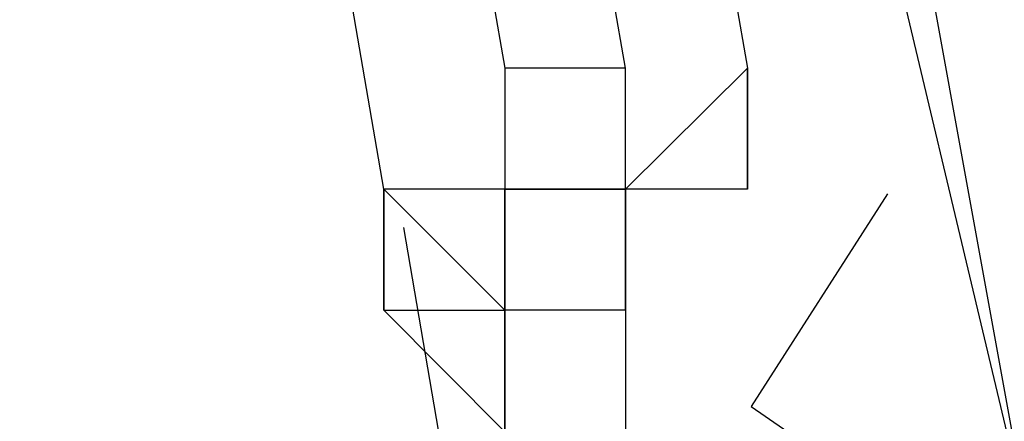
# Model space of a CAD drawing. Header units: feet. Extents: x -79 to 198, y -22 to 181.
# Tile 340 of 656: x 14.3866 to 14.495, y 51.0456 to 51.0897. Entities that reach past the tile are written whole.
import ezdxf

# ---------------------------------------------------------------- set-up
doc = ezdxf.new("R2010")
doc.units = ezdxf.units.FT
doc.layers.add('A-LINEA', color=7, linetype='CONTINUOUS')

msp = doc.modelspace()

# ---------------------------------------------------------------- linework, layer by layer
at = {"layer": 'A-LINEA'}
for p, q in [((14.4533, 51.0844), (14.4533, 51.0844)), ((14.4533, 51.0844), (14.4533, 51.0844)), ((14.4667, 51.0844), (14.4667, 51.0711)), ((14.4667, 51.0844), (14.4667, 51.0711)), ((14.4667, 51.0711), (14.4667, 51.0844)), ((14.4667, 51.0844), (14.4667, 51.0711)), ((14.4667, 51.0844), (14.4667, 51.0711)), ((14.4667, 51.0711), (14.4667, 51.0844)), ((14.4267, 51.0711), (14.4267, 51.0711)), ((14.4267, 51.0711), (14.44, 51.0578)), ((14.4267, 51.0711), (14.4267, 51.0711)), ((14.4267, 51.0711), (14.4267, 51.0711)), ((14.4267, 51.0711), (14.4267, 51.0711)), ((14.4267, 51.0711), (14.4267, 51.0711)), ((14.4267, 51.0711), (14.4267, 51.0711)), ((14.4267, 51.0711), (14.4267, 51.0578)), ((14.4267, 51.0578), (14.4267, 51.0711)), ((14.4267, 51.0711), (14.4267, 51.0711)), ((14.4267, 51.0711), (14.4267, 51.0711)), ((14.4267, 51.0711), (14.4267, 51.0711)), ((14.4267, 51.0711), (14.44, 51.0578)), ((14.4267, 51.0711), (14.4267, 51.0711)), ((14.4267, 51.0711), (14.4267, 51.0711)), ((14.4267, 51.0711), (14.4267, 51.0711)), ((14.4267, 51.0711), (14.4267, 51.0711)), ((14.4267, 51.0711), (14.4267, 51.0711)), ((14.4267, 51.0711), (14.4267, 51.0578)), ((14.4267, 51.0578), (14.4267, 51.0711)), ((14.4267, 51.0711), (14.4267, 51.0711)), ((14.4267, 51.0711), (14.4267, 51.0711)), ((14.44, 51.0711), (14.44, 51.0711)), ((14.44, 51.0711), (14.44, 51.0711)), ((14.44, 51.0711), (14.44, 51.0711)), ((14.44, 51.0711), (14.44, 51.0711)), ((14.44, 51.0711), (14.44, 51.0711)), ((14.44, 51.0711), (14.44, 51.0711)), ((14.44, 51.0711), (14.44, 51.0711)), ((14.44, 51.0711), (14.44, 51.0711)), ((14.4533, 51.0711), (14.44, 51.0711)), ((14.44, 51.0711), (14.44, 51.0578)), ((14.44, 51.0578), (14.44, 51.0711)), ((14.44, 51.0711), (14.44, 51.0578)), ((14.44, 51.0578), (14.44, 51.0711)), ((14.44, 51.0711), (14.44, 51.0711)), ((14.44, 51.0711), (14.44, 51.0711)), ((14.44, 51.0711), (14.44, 51.0711)), ((14.44, 51.0711), (14.44, 51.0711)), ((14.44, 51.0711), (14.44, 51.0711)), ((14.44, 51.0711), (14.44, 51.0711)), ((14.44, 51.0711), (14.4533, 51.0711)), ((14.44, 51.0711), (14.44, 51.0711)), ((14.44, 51.0711), (14.44, 51.0711)), ((14.44, 51.0711), (14.44, 51.0711)), ((14.44, 51.0711), (14.44, 51.0711)), ((14.44, 51.0711), (14.4533, 51.0711)), ((14.44, 51.0711), (14.44, 51.0711)), ((14.44, 51.0711), (14.44, 51.0711)), ((14.44, 51.0711), (14.44, 51.0711)), ((14.44, 51.0711), (14.4533, 51.0711)), ((14.44, 51.0711), (14.44, 51.0711)), ((14.44, 51.0711), (14.44, 51.0711)), ((14.44, 51.0711), (14.44, 51.0711)), ((14.44, 51.0711), (14.44, 51.0711)), ((14.44, 51.0711), (14.44, 51.0711)), ((14.44, 51.0711), (14.44, 51.0711)), ((14.44, 51.0711), (14.44, 51.0711)), ((14.44, 51.0711), (14.44, 51.0711)), ((14.4533, 51.0711), (14.44, 51.0711)), ((14.44, 51.0711), (14.44, 51.0578)), ((14.44, 51.0578), (14.44, 51.0711)), ((14.44, 51.0711), (14.44, 51.0578)), ((14.44, 51.0578), (14.44, 51.0711)), ((14.44, 51.0711), (14.44, 51.0711)), ((14.44, 51.0711), (14.44, 51.0711)), ((14.44, 51.0711), (14.44, 51.0711)), ((14.44, 51.0711), (14.44, 51.0711)), ((14.44, 51.0711), (14.44, 51.0711)), ((14.44, 51.0711), (14.44, 51.0711)), ((14.44, 51.0711), (14.4533, 51.0711)), ((14.44, 51.0711), (14.44, 51.0711)), ((14.44, 51.0711), (14.44, 51.0711)), ((14.44, 51.0711), (14.44, 51.0711)), ((14.44, 51.0711), (14.44, 51.0711)), ((14.44, 51.0711), (14.4533, 51.0711)), ((14.44, 51.0711), (14.44, 51.0711)), ((14.44, 51.0711), (14.44, 51.0711)), ((14.44, 51.0711), (14.44, 51.0711)), ((14.44, 51.0711), (14.4533, 51.0711)), ((14.4667, 51.0711), (14.4533, 51.0711)), ((14.4533, 51.0711), (14.4533, 51.0711)), ((14.4533, 51.0711), (14.4533, 51.0711)), ((14.4533, 51.0711), (14.4533, 51.0711)), ((14.4533, 51.0711), (14.4533, 51.0711)), ((14.4533, 51.0711), (14.4533, 51.0711)), ((14.4533, 51.0711), (14.4533, 51.0578)), ((14.4533, 51.0711), (14.4533, 51.0711)), ((14.4533, 51.0711), (14.4533, 51.0711)), ((14.4533, 51.0711), (14.4533, 51.0711)), ((14.4533, 51.0711), (14.4533, 51.0711)), ((14.4667, 51.0711), (14.4533, 51.0711)), ((14.4533, 51.0711), (14.4533, 51.0711)), ((14.4667, 51.0711), (14.4533, 51.0711)), ((14.4533, 51.0711), (14.4533, 51.0711)), ((14.4533, 51.0711), (14.4533, 51.0711)), ((14.4533, 51.0711), (14.4533, 51.0711)), ((14.4533, 51.0711), (14.4533, 51.0711)), ((14.4533, 51.0578), (14.4533, 51.0711)), ((14.4533, 51.0711), (14.4533, 51.0711)), ((14.4533, 51.0711), (14.4533, 51.0711)), ((14.4667, 51.0711), (14.4533, 51.0711)), ((14.4533, 51.0711), (14.4533, 51.0711)), ((14.4533, 51.0711), (14.4533, 51.0711)), ((14.4533, 51.0711), (14.4533, 51.0711)), ((14.4533, 51.0711), (14.4533, 51.0711)), ((14.4533, 51.0711), (14.4533, 51.0711)), ((14.4533, 51.0711), (14.4533, 51.0578)), ((14.4533, 51.0711), (14.4533, 51.0711)), ((14.4533, 51.0711), (14.4533, 51.0711)), ((14.4533, 51.0711), (14.4533, 51.0711)), ((14.4533, 51.0711), (14.4533, 51.0711)), ((14.4667, 51.0711), (14.4533, 51.0711)), ((14.4533, 51.0711), (14.4533, 51.0711)), ((14.4667, 51.0711), (14.4533, 51.0711)), ((14.4533, 51.0711), (14.4533, 51.0711)), ((14.4533, 51.0711), (14.4533, 51.0711)), ((14.4533, 51.0711), (14.4533, 51.0711)), ((14.4533, 51.0711), (14.4533, 51.0711)), ((14.4533, 51.0578), (14.4533, 51.0711)), ((14.4533, 51.0711), (14.4533, 51.0711)), ((14.4533, 51.0711), (14.4533, 51.0711)), ((14.4667, 51.0711), (14.4667, 51.0711)), ((14.4667, 51.0711), (14.4667, 51.0711)), ((14.4667, 51.0711), (14.4667, 51.0711)), ((14.4667, 51.0711), (14.4667, 51.0711)), ((14.4667, 51.0711), (14.4667, 51.0711)), ((14.4667, 51.0711), (14.4667, 51.0711)), ((14.4667, 51.0711), (14.4667, 51.0711)), ((14.4667, 51.0711), (14.4667, 51.0711)), ((14.4667, 51.0711), (14.4667, 51.0711)), ((14.4667, 51.0711), (14.4667, 51.0711)), ((14.4387, 51.0097), (14.4289, 51.0669)), ((14.4387, 51.0097), (14.4289, 51.0669)), ((14.4267, 51.0578), (14.4267, 51.0578)), ((14.4267, 51.0578), (14.4267, 51.0578)), ((14.4267, 51.0578), (14.4267, 51.0578)), ((14.4267, 51.0578), (14.44, 51.0578)), ((14.4267, 51.0578), (14.44, 51.0578)), ((14.4267, 51.0578), (14.44, 51.0444)), ((14.4267, 51.0578), (14.4267, 51.0578)), ((14.4267, 51.0578), (14.44, 51.0578)), ((14.4267, 51.0578), (14.4267, 51.0578)), ((14.4267, 51.0578), (14.4267, 51.0578)), ((14.4267, 51.0578), (14.4267, 51.0578)), ((14.4267, 51.0578), (14.4267, 51.0578)), ((14.4267, 51.0578), (14.44, 51.0578)), ((14.4267, 51.0578), (14.44, 51.0578)), ((14.4267, 51.0578), (14.44, 51.0444)), ((14.4267, 51.0578), (14.4267, 51.0578)), ((14.4267, 51.0578), (14.44, 51.0578)), ((14.4267, 51.0578), (14.4267, 51.0578)), ((14.44, 51.0578), (14.44, 51.0578)), ((14.44, 51.0578), (14.44, 51.0578)), ((14.44, 51.0578), (14.44, 51.0578)), ((14.44, 51.0578), (14.44, 51.0578)), ((14.44, 51.0578), (14.44, 51.0578)), ((14.44, 51.0578), (14.44, 51.0578)), ((14.44, 51.0578), (14.44, 51.0578)), ((14.44, 51.0578), (14.44, 51.0578)), ((14.44, 51.0578), (14.44, 51.0578)), ((14.44, 51.0578), (14.44, 51.0578)), ((14.44, 51.0578), (14.44, 51.0578)), ((14.44, 51.0578), (14.44, 51.0578)), ((14.44, 51.0578), (14.44, 51.0578)), ((14.44, 51.0578), (14.44, 51.0578)), ((14.44, 51.0578), (14.44, 51.0578)), ((14.44, 51.0578), (14.44, 51.0578)), ((14.44, 51.0578), (14.44, 51.0578)), ((14.44, 51.0578), (14.44, 51.0578)), ((14.44, 51.0578), (14.44, 51.0578)), ((14.44, 51.0578), (14.44, 51.0578)), ((14.44, 51.0578), (14.44, 51.0578)), ((14.44, 51.0578), (14.44, 51.0578)), ((14.44, 51.0578), (14.44, 51.0578)), ((14.44, 51.0578), (14.44, 51.0578)), ((14.44, 51.0578), (14.44, 51.0578)), ((14.44, 51.0578), (14.44, 51.0578)), ((14.44, 51.0444), (14.44, 51.0578)), ((14.44, 51.0578), (14.44, 51.0578)), ((14.44, 51.0444), (14.44, 51.0578)), ((14.44, 51.0578), (14.44, 51.0578)), ((14.44, 51.0578), (14.44, 51.0578)), ((14.44, 51.0578), (14.44, 51.0578)), ((14.44, 51.0578), (14.44, 51.0578)), ((14.44, 51.0578), (14.44, 51.0578)), ((14.44, 51.0578), (14.44, 51.0578)), ((14.44, 51.0578), (14.44, 51.0578)), ((14.44, 51.0578), (14.44, 51.0578)), ((14.44, 51.0578), (14.44, 51.0578)), ((14.44, 51.0578), (14.44, 51.0578)), ((14.44, 51.0578), (14.44, 51.0578)), ((14.44, 51.0578), (14.44, 51.0578)), ((14.44, 51.0578), (14.44, 51.0578)), ((14.44, 51.0578), (14.44, 51.0578)), ((14.44, 51.0578), (14.44, 51.0578)), ((14.44, 51.0578), (14.44, 51.0578)), ((14.44, 51.0578), (14.44, 51.0578)), ((14.44, 51.0578), (14.44, 51.0578)), ((14.44, 51.0578), (14.44, 51.0578)), ((14.44, 51.0578), (14.44, 51.0578)), ((14.44, 51.0578), (14.44, 51.0578)), ((14.44, 51.0578), (14.44, 51.0578)), ((14.44, 51.0578), (14.44, 51.0578)), ((14.44, 51.0578), (14.44, 51.0578)), ((14.44, 51.0578), (14.44, 51.0578)), ((14.44, 51.0578), (14.44, 51.0578)), ((14.44, 51.0578), (14.44, 51.0578)), ((14.44, 51.0444), (14.44, 51.0578)), ((14.44, 51.0578), (14.44, 51.0578)), ((14.44, 51.0444), (14.44, 51.0578)), ((14.44, 51.0578), (14.44, 51.0578)), ((14.4533, 51.0578), (14.4533, 51.0444)), ((14.4533, 51.0578), (14.4533, 51.0578)), ((14.4533, 51.0578), (14.4533, 51.0578)), ((14.4533, 51.0578), (14.4533, 51.0578)), ((14.4533, 51.0578), (14.4533, 51.0578)), ((14.4533, 51.0578), (14.4533, 51.0578)), ((14.4533, 51.0578), (14.4533, 51.0578)), ((14.4533, 51.0578), (14.4533, 51.0578)), ((14.4533, 51.0578), (14.4533, 51.0578)), ((14.4533, 51.0578), (14.4533, 51.0578)), ((14.4533, 51.0578), (14.4533, 51.0578)), ((14.4533, 51.0578), (14.4533, 51.0578)), ((14.4533, 51.0578), (14.4533, 51.0578)), ((14.4533, 51.0578), (14.4533, 51.0578)), ((14.4533, 51.0578), (14.4533, 51.0578)), ((14.4533, 51.0578), (14.4533, 51.0578)), ((14.4533, 51.0578), (14.4533, 51.0578)), ((14.4533, 51.0578), (14.4533, 51.0578)), ((14.4533, 51.0578), (14.4533, 51.0578)), ((14.4533, 51.0578), (14.4533, 51.0578)), ((14.4533, 51.0578), (14.4533, 51.0578)), ((14.4533, 51.0578), (14.4533, 51.0578)), ((14.4533, 51.0578), (14.4533, 51.0578)), ((14.4533, 51.0578), (14.4533, 51.0578)), ((14.4533, 51.0578), (14.4533, 51.0578)), ((14.4533, 51.0578), (14.4533, 51.0578)), ((14.4533, 51.0578), (14.4533, 51.0444)), ((14.4533, 51.0578), (14.4533, 51.0578)), ((14.4533, 51.0578), (14.4533, 51.0578)), ((14.4533, 51.0578), (14.4533, 51.0578)), ((14.4533, 51.0578), (14.4533, 51.0578)), ((14.4533, 51.0578), (14.4533, 51.0578)), ((14.4533, 51.0578), (14.4533, 51.0578)), ((14.4533, 51.0578), (14.4533, 51.0578)), ((14.4533, 51.0578), (14.4533, 51.0578)), ((14.4533, 51.0578), (14.4533, 51.0578)), ((14.4533, 51.0578), (14.4533, 51.0578)), ((14.4533, 51.0578), (14.4533, 51.0578)), ((14.4533, 51.0578), (14.4533, 51.0578)), ((14.4533, 51.0578), (14.4533, 51.0578)), ((14.4533, 51.0578), (14.4533, 51.0578)), ((14.4533, 51.0578), (14.4533, 51.0578)), ((14.4533, 51.0578), (14.4533, 51.0578)), ((14.4533, 51.0578), (14.4533, 51.0578)), ((14.4533, 51.0578), (14.4533, 51.0578)), ((14.4533, 51.0578), (14.4533, 51.0578)), ((14.4533, 51.0578), (14.4533, 51.0578)), ((14.4533, 51.0578), (14.4533, 51.0578)), ((14.4533, 51.0578), (14.4533, 51.0578)), ((14.4533, 51.0578), (14.4533, 51.0578)), ((14.4533, 51.0578), (14.4533, 51.0578)), ((14.4533, 51.0578), (14.4533, 51.0578))]:
    msp.add_line(p, q, dxfattribs=at)
for points in [[(14.4267, 51.0711), (13.76, 54.9644), (13.7733, 54.9644), (14.44, 51.0844), (14.44, 51.0711), (14.4267, 51.0711)], [(14.4267, 51.0711), (13.76, 54.9644), (13.7733, 54.9644), (14.44, 51.0844), (14.44, 51.0711), (14.4267, 51.0711)], [(14.4533, 51.0711), (14.4533, 51.0844), (13.7733, 54.9644), (13.7867, 54.9644), (13.8, 54.9644), (14.4667, 51.0844), (14.4533, 51.0711)], [(14.4533, 51.0711), (14.4533, 51.0844), (13.7733, 54.9644), (13.7867, 54.9644), (13.8, 54.9644), (14.4667, 51.0844), (14.4533, 51.0711)], [(15.04, 51.2978), (15.1067, 51.0178), (14.5333, 50.8844), (14.4667, 51.1644), (15.04, 51.2978)], [(15.0933, 51.0178), (15.04, 51.2978), (14.4667, 51.2044), (14.52, 50.9111), (15.0933, 51.0178)], [(15.04, 51.2978), (15.1067, 51.0178), (14.5333, 50.8844), (14.4667, 51.1644), (15.04, 51.2978)], [(15.0933, 51.0178), (15.04, 51.2978), (14.4667, 51.2044), (14.52, 50.9111), (15.0933, 51.0178)], [(14.4667, 51.0844), (14.4533, 51.0711), (14.4533, 51.0844), (14.44, 51.0844), (14.44, 51.0711), (14.4267, 51.0711)], [(14.4667, 51.0844), (14.4533, 51.0711), (14.4533, 51.0844), (14.44, 51.0844), (14.44, 51.0711), (14.4267, 51.0711)], [(14.4821, 51.0706), (14.4671, 51.0472), (14.49, 51.0314)], [(14.4821, 51.0706), (14.4671, 51.0472), (14.49, 51.0314)], [(14.4533, 51.0578), (14.4533, 51.0578), (14.44, 51.0578), (14.44, 51.0578)], [(14.44, 51.0578), (14.44, 51.0444), (14.4533, 51.0444)], [(14.4533, 51.0578), (14.4533, 51.0578), (14.44, 51.0578), (14.44, 51.0578)], [(14.44, 51.0578), (14.44, 51.0444), (14.4533, 51.0444)]]:
    msp.add_lwpolyline(points, dxfattribs=at)

doc.saveas('drawing.dxf')
